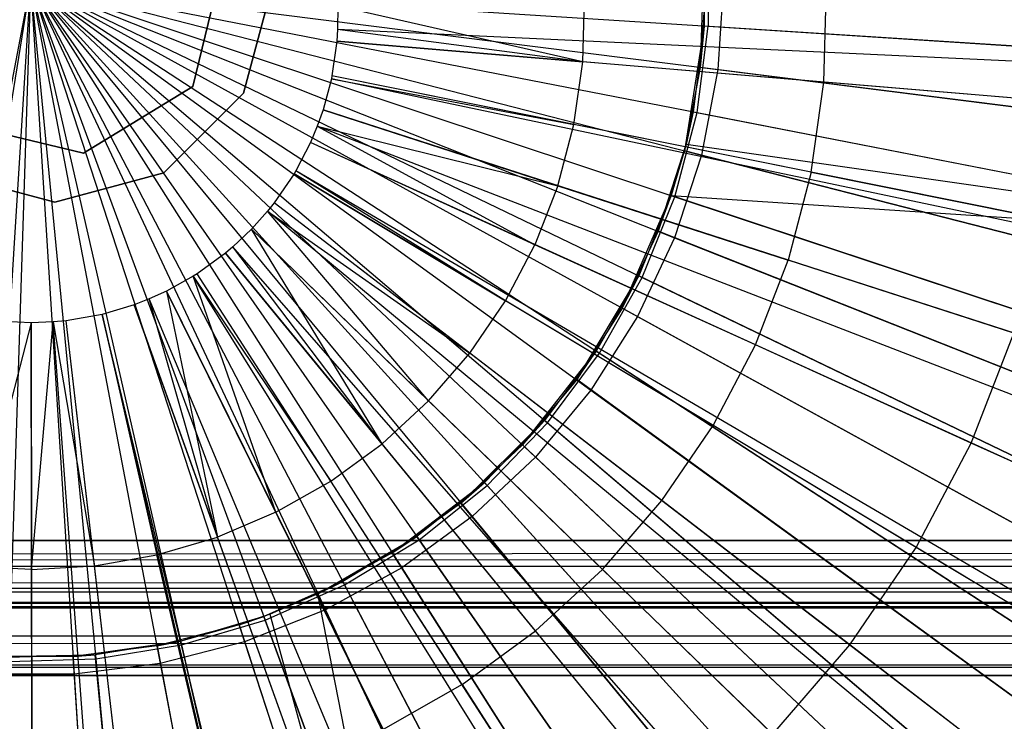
# Model space of a CAD drawing. Extents: x 0.2 to 40.1, y -6.7 to 6.7.
# Tile 354 of 516: x 29.631 to 30.205, y -3.854 to -3.446. Entities that reach past the tile are written whole.
import ezdxf

# ---------------------------------------------------------------- set-up
doc = ezdxf.new("R2010")
doc.units = 0
doc.header["$MEASUREMENT"] = 0
doc.layers.get('0').update_dxf_attribs({"color": 13, "linetype": 'CONTINUOUS'})

# ---------------------------------------------------------------- blocks, each defined once
blk = doc.blocks.new('SNOWBALL_XIV_PM3_STL')
at = {"color": 0}
for p, q in [((30.02975, -3.39897, 20.0164), (30.02745, -3.47347, 20.05577)), ((30.02975, -3.39897, 20.0164), (30.02745, -3.47347, 20.05577)), ((30.02975, -3.39897, 20.0164), (30.02975, -3.44938, 20.0164)), ((30.02975, -3.39897, 20.0164), (30.02975, -3.44938, 20.0164)), ((30.03203, -3.39883, 13.82551), (30.03203, -3.44952, 13.82551)), ((30.03203, -3.39883, 13.82551), (30.03203, -3.44952, 13.82551)), ((29.73182, -3.48452, 20.10144), (29.74936, -3.41191, 20.10144)), ((29.74936, -3.41191, 50.89376), (29.73182, -3.48452, 50.89376)), ((29.73182, -3.48452, 20.10144), (29.74936, -3.41191, 20.10144)), ((29.74936, -3.41191, 50.89376), (29.73182, -3.48452, 50.89376)), ((29.6372, -3.42417, 13.76885), (29.56157, -3.82067, 13.78233)), ((29.6372, -3.42417, 13.76885), (29.56157, -3.82067, 13.78233)), ((29.6372, -3.42417, 13.80822), (29.57406, -3.81475, 13.82551)), ((29.6372, -3.42417, 13.80822), (29.57406, -3.81475, 13.82551)), ((29.6372, -3.42417, 13.76885), (29.61186, -3.82703, 13.78233)), ((29.6372, -3.42417, 13.76885), (29.61186, -3.82703, 13.78233)), ((29.6372, -3.42417, 13.80822), (29.62452, -3.81961, 13.82551)), ((29.6372, -3.42417, 13.80822), (29.62452, -3.81961, 13.82551)), ((29.6372, -3.42417, 13.80822), (30.02555, -3.4998, 13.82551)), ((29.6372, -3.42417, 13.80822), (30.03203, -3.44952, 13.82551)), ((29.6372, -3.42417, 13.80822), (30.01269, -3.54884, 13.82551)), ((29.6372, -3.42417, 13.80822), (30.02555, -3.4998, 13.82551)), ((29.6372, -3.42417, 13.80822), (29.99366, -3.59584, 13.82551)), ((29.6372, -3.42417, 13.80822), (30.01269, -3.54884, 13.82551)), ((29.6372, -3.42417, 13.80822), (29.96879, -3.64001, 13.82551)), ((29.6372, -3.42417, 13.80822), (29.99366, -3.59584, 13.82551)), ((29.6372, -3.42417, 13.80822), (29.93846, -3.68064, 13.82551)), ((29.6372, -3.42417, 13.80822), (29.96879, -3.64001, 13.82551)), ((29.6372, -3.42417, 13.80822), (29.90319, -3.71706, 13.82551)), ((29.6372, -3.42417, 13.80822), (29.93846, -3.68064, 13.82551)), ((29.6372, -3.42417, 13.80822), (29.86356, -3.74867, 13.82551)), ((29.6372, -3.42417, 13.80822), (29.90319, -3.71706, 13.82551)), ((29.6372, -3.42417, 13.80822), (29.8202, -3.77495, 13.82551)), ((29.6372, -3.42417, 13.80822), (29.86356, -3.74867, 13.82551)), ((29.6372, -3.42417, 13.80822), (29.77384, -3.79547, 13.82551)), ((29.6372, -3.42417, 13.80822), (29.8202, -3.77495, 13.82551)), ((29.6372, -3.42417, 13.80822), (29.72524, -3.8099, 13.82551)), ((29.6372, -3.42417, 13.80822), (29.77384, -3.79547, 13.82551)), ((29.6372, -3.42417, 13.80822), (29.67519, -3.81799, 13.82551)), ((29.6372, -3.42417, 13.80822), (29.72524, -3.8099, 13.82551)), ((29.6372, -3.42417, 13.80822), (29.67519, -3.81799, 13.82551)), ((29.6372, -3.42417, 13.76885), (29.8945, -3.73519, 13.78233)), ((29.6372, -3.42417, 13.76885), (29.93145, -3.70049, 13.78233)), ((29.6372, -3.42417, 13.76885), (29.85349, -3.76499, 13.78233)), ((29.6372, -3.42417, 13.76885), (29.8945, -3.73519, 13.78233)), ((29.6372, -3.42417, 13.76885), (29.93145, -3.70049, 13.78233)), ((29.6372, -3.42417, 13.76885), (29.96376, -3.66143, 13.78233)), ((29.6372, -3.42417, 13.76885), (29.99092, -3.61863, 13.78233)), ((29.6372, -3.42417, 13.76885), (30.0125, -3.57277, 13.78233)), ((29.6372, -3.42417, 13.76885), (29.66255, -3.82703, 13.78233)), ((29.6372, -3.42417, 13.76885), (29.71284, -3.82067, 13.78233)), ((29.6372, -3.42417, 13.76885), (29.66255, -3.82703, 13.78233)), ((29.6372, -3.42417, 13.76885), (30.0125, -3.57277, 13.78233)), ((29.6372, -3.42417, 13.76885), (30.02817, -3.52456, 13.78233)), ((29.6372, -3.42417, 13.76885), (29.76194, -3.80807, 13.78233)), ((29.6372, -3.42417, 13.76885), (29.80907, -3.78941, 13.78233)), ((29.6372, -3.42417, 13.76885), (30.02817, -3.52456, 13.78233)), ((29.6372, -3.42417, 13.76885), (30.03767, -3.47476, 13.78233)), ((29.6372, -3.42417, 13.76885), (29.71284, -3.82067, 13.78233)), ((29.6372, -3.42417, 13.76885), (29.76194, -3.80807, 13.78233)), ((29.6372, -3.42417, 13.76885), (30.03767, -3.47476, 13.78233)), ((29.6372, -3.42417, 13.76885), (29.80907, -3.78941, 13.78233)), ((29.6372, -3.42417, 13.76885), (29.85349, -3.76499, 13.78233)), ((29.6372, -3.42417, 13.76885), (29.96376, -3.66143, 13.78233)), ((29.6372, -3.42417, 13.76885), (29.99092, -3.61863, 13.78233)), ((29.6372, -3.42417, 13.80822), (30.03203, -3.44952, 13.82551)), ((30.03056, -3.42417, 20.05577), (30.02745, -3.47347, 20.05577)), ((30.03056, -3.42417, 20.05577), (30.02745, -3.47347, 20.05577)), ((30.04085, -3.42417, 13.78233), (30.03767, -3.47476, 13.78233)), ((30.04085, -3.42417, 13.78233), (30.03767, -3.47476, 13.78233)), ((29.76121, -3.48858, 50.87138), (29.7782, -3.4252, 50.87138)), ((29.7782, -3.4252, 50.91075), (29.76121, -3.48858, 50.91075)), ((29.7782, -3.4252, 50.91075), (29.76121, -3.48858, 50.91075)), ((29.76121, -3.48858, 50.87138), (29.7782, -3.4252, 50.87138)), ((30.09952, -3.48207, 20.12662), (30.10094, -3.42912, 20.12662)), ((30.09952, -3.48207, 20.12662), (30.10094, -3.42912, 20.12662)), ((29.95896, -3.47024, 20.16083), (29.95995, -3.43339, 20.16083)), ((29.95896, -3.47024, 20.16083), (29.95995, -3.43339, 20.16083)), ((29.81625, -3.43773, 20.18729), (29.81614, -3.4515, 20.18729)), ((29.81625, -3.43773, 20.18729), (29.81614, -3.4515, 20.18729)), ((29.95896, -3.47024, 20.16083), (29.81625, -3.43773, 20.18729)), ((29.95896, -3.47024, 20.16083), (29.81625, -3.43773, 20.18729)), ((29.81614, -3.4515, 20.18729), (29.81571, -3.45818, 20.18729)), ((29.81614, -3.4515, 20.18729), (29.81571, -3.45818, 20.18729)), ((29.95896, -3.47024, 20.16083), (29.81614, -3.4515, 20.18729)), ((30.52206, -3.48445, 19.97075), (29.81614, -3.4515, 20.18729)), ((30.52206, -3.48445, 19.97075), (29.81614, -3.4515, 20.18729)), ((29.95896, -3.47024, 20.16083), (29.81614, -3.4515, 20.18729)), ((30.02975, -3.44938, 20.0164), (30.0182, -3.522, 20.05577)), ((30.02975, -3.44938, 20.0164), (30.0182, -3.522, 20.05577)), ((30.02975, -3.44938, 20.0164), (30.0233, -3.49937, 20.0164)), ((30.02975, -3.44938, 20.0164), (30.0233, -3.49937, 20.0164)), ((30.02555, -3.4998, 13.82551), (30.03203, -3.44952, 13.82551)), ((30.02555, -3.4998, 13.82551), (30.03203, -3.44952, 13.82551)), ((30.02975, -3.44938, 20.0164), (30.02745, -3.47347, 20.05577)), ((30.02975, -3.44938, 20.0164), (30.02745, -3.47347, 20.05577)), ((30.41924, -3.47438, 19.94931), (30.02975, -3.44938, 20.0164)), ((30.41924, -3.47438, 19.94931), (30.02975, -3.44938, 20.0164)), ((30.03203, -3.44952, 13.82551), (30.42148, -3.47453, 13.89288)), ((30.03203, -3.44952, 13.82551), (30.42148, -3.47453, 13.89288)), ((29.81571, -3.45818, 20.18729), (29.81283, -3.47843, 20.18729)), ((29.81571, -3.45818, 20.18729), (29.81283, -3.47843, 20.18729)), ((29.81571, -3.45818, 20.18729), (29.95896, -3.47024, 20.16083)), ((30.51991, -3.51746, 19.97075), (29.81571, -3.45818, 20.18729)), ((30.51991, -3.51746, 19.97075), (29.81571, -3.45818, 20.18729)), ((29.81571, -3.45818, 20.18729), (29.95896, -3.47024, 20.16083)), ((29.95377, -3.50674, 20.16083), (29.95896, -3.47024, 20.16083)), ((29.95377, -3.50674, 20.16083), (29.95896, -3.47024, 20.16083)), ((30.09952, -3.48207, 20.12662), (29.95896, -3.47024, 20.16083)), ((30.09952, -3.48207, 20.12662), (29.95896, -3.47024, 20.16083)), ((30.02745, -3.47347, 20.05577), (30.0182, -3.522, 20.05577)), ((30.02745, -3.47347, 20.05577), (30.0182, -3.522, 20.05577)), ((30.42313, -3.52346, 19.99207), (30.02745, -3.47347, 20.05577)), ((30.42313, -3.52346, 19.99207), (30.02745, -3.47347, 20.05577)), ((30.03767, -3.47476, 13.78233), (30.02817, -3.52456, 13.78233)), ((30.03767, -3.47476, 13.78233), (30.02817, -3.52456, 13.78233)), ((30.03767, -3.47476, 13.78233), (30.43313, -3.52472, 13.84734)), ((30.03767, -3.47476, 13.78233), (30.43313, -3.52472, 13.84734)), ((29.81249, -3.4801, 20.18729), (29.80766, -3.49822, 20.18729)), ((29.81249, -3.4801, 20.18729), (29.80766, -3.49822, 20.18729)), ((29.81283, -3.47843, 20.18729), (29.81249, -3.4801, 20.18729)), ((29.81283, -3.47843, 20.18729), (29.81249, -3.4801, 20.18729)), ((29.81249, -3.4801, 20.18729), (29.95377, -3.50674, 20.16083)), ((29.81249, -3.4801, 20.18729), (29.95377, -3.50674, 20.16083)), ((30.50398, -3.62586, 19.97075), (29.81249, -3.4801, 20.18729)), ((30.50398, -3.62586, 19.97075), (29.81249, -3.4801, 20.18729)), ((29.95377, -3.50674, 20.16083), (29.81283, -3.47843, 20.18729)), ((29.95377, -3.50674, 20.16083), (29.81283, -3.47843, 20.18729)), ((30.50568, -3.6176, 19.97075), (29.81283, -3.47843, 20.18729)), ((30.50568, -3.6176, 19.97075), (29.81283, -3.47843, 20.18729)), ((30.09207, -3.53452, 20.12662), (30.09952, -3.48207, 20.12662)), ((30.09207, -3.53452, 20.12662), (30.09952, -3.48207, 20.12662)), ((30.2371, -3.49365, 20.08478), (30.09952, -3.48207, 20.12662)), ((30.2371, -3.49365, 20.08478), (30.09952, -3.48207, 20.12662)), ((29.66807, -3.52345, 20.10144), (29.73182, -3.48452, 20.10144)), ((29.73182, -3.48452, 50.89376), (29.66807, -3.52345, 50.89376)), ((29.66807, -3.52345, 20.10144), (29.73182, -3.48452, 20.10144)), ((29.73182, -3.48452, 50.89376), (29.66807, -3.52345, 50.89376)), ((29.73182, -3.48452, 50.89376), (29.73182, -3.48452, 20.10144)), ((29.73182, -3.48452, 50.89376), (29.73182, -3.48452, 20.10144)), ((29.71481, -3.53498, 50.87138), (29.76121, -3.48858, 50.87138)), ((29.76121, -3.48858, 50.91075), (29.71481, -3.53498, 50.91075)), ((29.76121, -3.48858, 50.91075), (29.71481, -3.53498, 50.91075)), ((29.71481, -3.53498, 50.87138), (29.76121, -3.48858, 50.87138)), ((29.76121, -3.48858, 50.91075), (29.76121, -3.48858, 50.87138)), ((29.76121, -3.48858, 50.91075), (29.76121, -3.48858, 50.87138)), ((29.80766, -3.49822, 20.18729), (29.80429, -3.50774, 20.18729)), ((29.80766, -3.49822, 20.18729), (29.80429, -3.50774, 20.18729)), ((29.80766, -3.49822, 20.18729), (29.94446, -3.54241, 20.16083)), ((29.80766, -3.49822, 20.18729), (29.94446, -3.54241, 20.16083)), ((30.48014, -3.71546, 19.97075), (29.80766, -3.49822, 20.18729)), ((30.48014, -3.71546, 19.97075), (29.80766, -3.49822, 20.18729)), ((30.0182, -3.522, 20.05577), (30.0233, -3.49937, 20.0164)), ((30.0182, -3.522, 20.05577), (30.0233, -3.49937, 20.0164)), ((30.0233, -3.49937, 20.0164), (30.01913, -3.51831, 20.0164)), ((30.0233, -3.49937, 20.0164), (30.01913, -3.51831, 20.0164)), ((30.0233, -3.49937, 20.0164), (30.4064, -3.57398, 19.94931)), ((30.0233, -3.49937, 20.0164), (30.4064, -3.57398, 19.94931)), ((30.01269, -3.54884, 13.82551), (30.02555, -3.4998, 13.82551)), ((30.01269, -3.54884, 13.82551), (30.02555, -3.4998, 13.82551)), ((30.02555, -3.4998, 13.82551), (30.4086, -3.5744, 13.89288)), ((30.02555, -3.4998, 13.82551), (30.4086, -3.5744, 13.89288)), ((29.59547, -3.50591, 20.10144), (29.66807, -3.52345, 20.10144)), ((29.66807, -3.52345, 50.89376), (29.59547, -3.50591, 50.89376)), ((29.59547, -3.50591, 20.10144), (29.66807, -3.52345, 20.10144)), ((29.66807, -3.52345, 50.89376), (29.59547, -3.50591, 50.89376)), ((29.80429, -3.50774, 20.18729), (29.80027, -3.51729, 20.18729)), ((29.80429, -3.50774, 20.18729), (29.80027, -3.51729, 20.18729)), ((29.80429, -3.50774, 20.18729), (29.94446, -3.54241, 20.16083)), ((29.80429, -3.50774, 20.18729), (29.94446, -3.54241, 20.16083)), ((29.80429, -3.50774, 20.18729), (29.93114, -3.57679, 20.16083)), ((29.80429, -3.50774, 20.18729), (29.93114, -3.57679, 20.16083)), ((30.46345, -3.76253, 19.97075), (29.80429, -3.50774, 20.18729)), ((30.46345, -3.76253, 19.97075), (29.80429, -3.50774, 20.18729)), ((29.94446, -3.54241, 20.16083), (29.95377, -3.50674, 20.16083)), ((29.94446, -3.54241, 20.16083), (29.95377, -3.50674, 20.16083)), ((30.09207, -3.53452, 20.12662), (29.95377, -3.50674, 20.16083)), ((30.09207, -3.53452, 20.12662), (29.95377, -3.50674, 20.16083)), ((29.80027, -3.51729, 20.18729), (29.79176, -3.53371, 20.18729)), ((29.80027, -3.51729, 20.18729), (29.79176, -3.53371, 20.18729)), ((29.93114, -3.57679, 20.16083), (29.80027, -3.51729, 20.18729)), ((29.93114, -3.57679, 20.16083), (29.80027, -3.51729, 20.18729)), ((30.4436, -3.80977, 19.97075), (29.80027, -3.51729, 20.18729)), ((30.4436, -3.80977, 19.97075), (29.80027, -3.51729, 20.18729)), ((30.00293, -3.56898, 20.05577), (30.01913, -3.51831, 20.0164)), ((30.00293, -3.56898, 20.05577), (30.01913, -3.51831, 20.0164)), ((30.0182, -3.522, 20.05577), (30.00293, -3.56898, 20.05577)), ((30.0182, -3.522, 20.05577), (30.00293, -3.56898, 20.05577)), ((30.01913, -3.51831, 20.0164), (30.01052, -3.54812, 20.0164)), ((30.01913, -3.51831, 20.0164), (30.01052, -3.54812, 20.0164)), ((30.0182, -3.522, 20.05577), (30.01913, -3.51831, 20.0164)), ((30.0182, -3.522, 20.05577), (30.01913, -3.51831, 20.0164)), ((30.40449, -3.62118, 19.99207), (30.0182, -3.522, 20.05577)), ((30.40449, -3.62118, 19.99207), (30.0182, -3.522, 20.05577)), ((30.4064, -3.57398, 19.94931), (30.01913, -3.51831, 20.0164)), ((30.4064, -3.57398, 19.94931), (30.01913, -3.51831, 20.0164)), ((29.66807, -3.52345, 50.89376), (29.66807, -3.52345, 20.10144)), ((29.66807, -3.52345, 50.89376), (29.66807, -3.52345, 20.10144)), ((30.02817, -3.52456, 13.78233), (30.0125, -3.57277, 13.78233)), ((30.02817, -3.52456, 13.78233), (30.0125, -3.57277, 13.78233)), ((30.02817, -3.52456, 13.78233), (30.41426, -3.62369, 13.84734)), ((30.02817, -3.52456, 13.78233), (30.41426, -3.62369, 13.84734)), ((29.79176, -3.53371, 20.18729), (29.79076, -3.5354, 20.18729)), ((29.79176, -3.53371, 20.18729), (29.79076, -3.5354, 20.18729)), ((29.91399, -3.60942, 20.16083), (29.79176, -3.53371, 20.18729)), ((30.40152, -3.89094, 19.97075), (29.79176, -3.53371, 20.18729)), ((30.40152, -3.89094, 19.97075), (29.79176, -3.53371, 20.18729)), ((29.91399, -3.60942, 20.16083), (29.79176, -3.53371, 20.18729)), ((29.58804, -3.53498, 50.87138), (29.65143, -3.55197, 50.87138)), ((29.65143, -3.55197, 50.91075), (29.58804, -3.53498, 50.91075)), ((29.65143, -3.55197, 50.91075), (29.58804, -3.53498, 50.91075)), ((29.58804, -3.53498, 50.87138), (29.65143, -3.55197, 50.87138)), ((29.65143, -3.55197, 50.87138), (29.71481, -3.53498, 50.87138)), ((29.71481, -3.53498, 50.91075), (29.65143, -3.55197, 50.91075)), ((29.71481, -3.53498, 50.91075), (29.65143, -3.55197, 50.91075)), ((29.65143, -3.55197, 50.87138), (29.71481, -3.53498, 50.87138)), ((29.71481, -3.53498, 50.91075), (29.71481, -3.53498, 50.87138)), ((29.71481, -3.53498, 50.91075), (29.71481, -3.53498, 50.87138)), ((29.79076, -3.5354, 20.18729), (29.77924, -3.5523, 20.18729)), ((29.79076, -3.5354, 20.18729), (29.77924, -3.5523, 20.18729)), ((29.79076, -3.5354, 20.18729), (29.91399, -3.60942, 20.16083)), ((30.39655, -3.89931, 19.97075), (29.79076, -3.5354, 20.18729)), ((30.39655, -3.89931, 19.97075), (29.79076, -3.5354, 20.18729)), ((29.79076, -3.5354, 20.18729), (29.91399, -3.60942, 20.16083)), ((30.09207, -3.53452, 20.12662), (30.07869, -3.58578, 20.12662)), ((30.09207, -3.53452, 20.12662), (30.07869, -3.58578, 20.12662)), ((30.09207, -3.53452, 20.12662), (30.22743, -3.56171, 20.08478)), ((30.09207, -3.53452, 20.12662), (30.22743, -3.56171, 20.08478)), ((29.94446, -3.54241, 20.16083), (29.93114, -3.57679, 20.16083)), ((29.94446, -3.54241, 20.16083), (29.93114, -3.57679, 20.16083)), ((29.94446, -3.54241, 20.16083), (30.07869, -3.58578, 20.12662)), ((29.94446, -3.54241, 20.16083), (30.07869, -3.58578, 20.12662)), ((29.9819, -3.61367, 20.05577), (30.01052, -3.54812, 20.0164)), ((29.9819, -3.61367, 20.05577), (30.01052, -3.54812, 20.0164)), ((30.01052, -3.54812, 20.0164), (29.9916, -3.59484, 20.0164)), ((30.01052, -3.54812, 20.0164), (29.9916, -3.59484, 20.0164)), ((29.99366, -3.59584, 13.82551), (30.01269, -3.54884, 13.82551)), ((29.99366, -3.59584, 13.82551), (30.01269, -3.54884, 13.82551)), ((30.00293, -3.56898, 20.05577), (30.01052, -3.54812, 20.0164)), ((30.00293, -3.56898, 20.05577), (30.01052, -3.54812, 20.0164)), ((30.01052, -3.54812, 20.0164), (30.4064, -3.57398, 19.94931)), ((30.38093, -3.67111, 19.94931), (30.01052, -3.54812, 20.0164)), ((30.01052, -3.54812, 20.0164), (30.4064, -3.57398, 19.94931)), ((30.38093, -3.67111, 19.94931), (30.01052, -3.54812, 20.0164)), ((30.01269, -3.54884, 13.82551), (30.38306, -3.67181, 13.89288)), ((30.01269, -3.54884, 13.82551), (30.38306, -3.67181, 13.89288)), ((29.65143, -3.55197, 50.91075), (29.65143, -3.55197, 50.87138)), ((29.65143, -3.55197, 50.91075), (29.65143, -3.55197, 50.87138)), ((29.77924, -3.5523, 20.18729), (29.77524, -3.55733, 20.18729)), ((29.77924, -3.5523, 20.18729), (29.77524, -3.55733, 20.18729)), ((29.89323, -3.63989, 20.16083), (29.77924, -3.5523, 20.18729)), ((29.89323, -3.63989, 20.16083), (29.77924, -3.5523, 20.18729)), ((30.33961, -3.98289, 19.97075), (29.77924, -3.5523, 20.18729)), ((30.33961, -3.98289, 19.97075), (29.77924, -3.5523, 20.18729)), ((29.77524, -3.55733, 20.18729), (29.76587, -3.56778, 20.18729)), ((29.77524, -3.55733, 20.18729), (29.76587, -3.56778, 20.18729)), ((29.77524, -3.55733, 20.18729), (29.89323, -3.63989, 20.16083)), ((29.86914, -3.6678, 20.16083), (29.77524, -3.55733, 20.18729)), ((29.77524, -3.55733, 20.18729), (29.89323, -3.63989, 20.16083)), ((30.31979, -4.00774, 19.97075), (29.77524, -3.55733, 20.18729)), ((30.31979, -4.00774, 19.97075), (29.77524, -3.55733, 20.18729)), ((29.86914, -3.6678, 20.16083), (29.77524, -3.55733, 20.18729)), ((29.76587, -3.56778, 20.18729), (29.75513, -3.57799, 20.18729)), ((29.76587, -3.56778, 20.18729), (29.75513, -3.57799, 20.18729)), ((29.84202, -3.69277, 20.16083), (29.76587, -3.56778, 20.18729)), ((29.84202, -3.69277, 20.16083), (29.76587, -3.56778, 20.18729)), ((29.76587, -3.56778, 20.18729), (29.86914, -3.6678, 20.16083)), ((30.2735, -4.05944, 19.97075), (29.76587, -3.56778, 20.18729)), ((30.2735, -4.05944, 19.97075), (29.76587, -3.56778, 20.18729)), ((29.76587, -3.56778, 20.18729), (29.86914, -3.6678, 20.16083)), ((30.00293, -3.56898, 20.05577), (29.9819, -3.61367, 20.05577)), ((30.00293, -3.56898, 20.05577), (29.9819, -3.61367, 20.05577)), ((30.0125, -3.57277, 13.78233), (29.99092, -3.61863, 13.78233)), ((30.0125, -3.57277, 13.78233), (29.99092, -3.61863, 13.78233)), ((30.37375, -3.71579, 19.99207), (30.00293, -3.56898, 20.05577)), ((30.37375, -3.71579, 19.99207), (30.00293, -3.56898, 20.05577)), ((30.0125, -3.57277, 13.78233), (30.38312, -3.71951, 13.84734)), ((30.0125, -3.57277, 13.78233), (30.38312, -3.71951, 13.84734)), ((29.75513, -3.57799, 20.18729), (29.75083, -3.58164, 20.18729)), ((29.75513, -3.57799, 20.18729), (29.75083, -3.58164, 20.18729)), ((29.84202, -3.69277, 20.16083), (29.75513, -3.57799, 20.18729)), ((30.22038, -4.10993, 19.97075), (29.75513, -3.57799, 20.18729)), ((30.22038, -4.10993, 19.97075), (29.75513, -3.57799, 20.18729)), ((29.84202, -3.69277, 20.16083), (29.75513, -3.57799, 20.18729)), ((29.91399, -3.60942, 20.16083), (29.93114, -3.57679, 20.16083)), ((29.91399, -3.60942, 20.16083), (29.93114, -3.57679, 20.16083)), ((30.05955, -3.63517, 20.12662), (29.93114, -3.57679, 20.16083)), ((30.05955, -3.63517, 20.12662), (29.93114, -3.57679, 20.16083)), ((29.75083, -3.58164, 20.18729), (29.7343, -3.59369, 20.18729)), ((29.75083, -3.58164, 20.18729), (29.7343, -3.59369, 20.18729)), ((29.75083, -3.58164, 20.18729), (29.84202, -3.69277, 20.16083)), ((30.1991, -4.12796, 19.97075), (29.75083, -3.58164, 20.18729)), ((30.1991, -4.12796, 19.97075), (29.75083, -3.58164, 20.18729)), ((29.75083, -3.58164, 20.18729), (29.84202, -3.69277, 20.16083)), ((30.05955, -3.63517, 20.12662), (30.07869, -3.58578, 20.12662)), ((30.05955, -3.63517, 20.12662), (30.07869, -3.58578, 20.12662)), ((30.21007, -3.62822, 20.08478), (30.07869, -3.58578, 20.12662)), ((30.21007, -3.62822, 20.08478), (30.07869, -3.58578, 20.12662)), ((29.73198, -3.59516, 20.18729), (29.71651, -3.60377, 20.18729)), ((29.73198, -3.59516, 20.18729), (29.71651, -3.60377, 20.18729)), ((29.7343, -3.59369, 20.18729), (29.73198, -3.59516, 20.18729)), ((29.7343, -3.59369, 20.18729), (29.73198, -3.59516, 20.18729)), ((29.73198, -3.59516, 20.18729), (29.81223, -3.71449, 20.16083)), ((29.78016, -3.73267, 20.16083), (29.73198, -3.59516, 20.18729)), ((29.73198, -3.59516, 20.18729), (29.81223, -3.71449, 20.16083)), ((30.10587, -4.19484, 19.97075), (29.73198, -3.59516, 20.18729)), ((30.10587, -4.19484, 19.97075), (29.73198, -3.59516, 20.18729)), ((29.78016, -3.73267, 20.16083), (29.73198, -3.59516, 20.18729)), ((29.81223, -3.71449, 20.16083), (29.7343, -3.59369, 20.18729)), ((29.81223, -3.71449, 20.16083), (29.7343, -3.59369, 20.18729)), ((30.11738, -4.18755, 19.97075), (29.7343, -3.59369, 20.18729)), ((30.11738, -4.18755, 19.97075), (29.7343, -3.59369, 20.18729)), ((29.95543, -3.65538, 20.05577), (29.9916, -3.59484, 20.0164)), ((29.95543, -3.65538, 20.05577), (29.9916, -3.59484, 20.0164)), ((29.9916, -3.59484, 20.0164), (29.96687, -3.63876, 20.0164)), ((29.9916, -3.59484, 20.0164), (29.96687, -3.63876, 20.0164)), ((29.96879, -3.64001, 13.82551), (29.99366, -3.59584, 13.82551)), ((29.96879, -3.64001, 13.82551), (29.99366, -3.59584, 13.82551)), ((29.9819, -3.61367, 20.05577), (29.9916, -3.59484, 20.0164)), ((29.9819, -3.61367, 20.05577), (29.9916, -3.59484, 20.0164)), ((30.34325, -3.76419, 19.94931), (29.9916, -3.59484, 20.0164)), ((30.34325, -3.76419, 19.94931), (29.9916, -3.59484, 20.0164)), ((29.99366, -3.59584, 13.82551), (30.34526, -3.76516, 13.89288)), ((29.99366, -3.59584, 13.82551), (30.34526, -3.76516, 13.89288)), ((29.70637, -3.6084, 20.18729), (29.69769, -3.61177, 20.18729)), ((29.70637, -3.6084, 20.18729), (29.69769, -3.61177, 20.18729)), ((29.71651, -3.60377, 20.18729), (29.70637, -3.6084, 20.18729)), ((29.71651, -3.60377, 20.18729), (29.70637, -3.6084, 20.18729)), ((29.74622, -3.74708, 20.16083), (29.70637, -3.6084, 20.18729)), ((29.97922, -4.26029, 19.97075), (29.70637, -3.6084, 20.18729)), ((29.97922, -4.26029, 19.97075), (29.70637, -3.6084, 20.18729)), ((29.74622, -3.74708, 20.16083), (29.70637, -3.6084, 20.18729)), ((29.71651, -3.60377, 20.18729), (29.74622, -3.74708, 20.16083)), ((29.71651, -3.60377, 20.18729), (29.78016, -3.73267, 20.16083)), ((29.71651, -3.60377, 20.18729), (29.74622, -3.74708, 20.16083)), ((30.02939, -4.23743, 19.97075), (29.71651, -3.60377, 20.18729)), ((30.02939, -4.23743, 19.97075), (29.71651, -3.60377, 20.18729)), ((29.71651, -3.60377, 20.18729), (29.78016, -3.73267, 20.16083)), ((29.69769, -3.61177, 20.18729), (29.67896, -3.61735, 20.18729)), ((29.69769, -3.61177, 20.18729), (29.67896, -3.61735, 20.18729)), ((29.69769, -3.61177, 20.18729), (29.74622, -3.74708, 20.16083)), ((29.9363, -4.27696, 19.97075), (29.69769, -3.61177, 20.18729)), ((29.9363, -4.27696, 19.97075), (29.69769, -3.61177, 20.18729)), ((29.69769, -3.61177, 20.18729), (29.74622, -3.74708, 20.16083)), ((29.89323, -3.63989, 20.16083), (29.91399, -3.60942, 20.16083)), ((29.89323, -3.63989, 20.16083), (29.91399, -3.60942, 20.16083)), ((30.03491, -3.68206, 20.12662), (29.91399, -3.60942, 20.16083)), ((30.03491, -3.68206, 20.12662), (29.91399, -3.60942, 20.16083)), ((29.9819, -3.61367, 20.05577), (29.95543, -3.65538, 20.05577)), ((29.9819, -3.61367, 20.05577), (29.95543, -3.65538, 20.05577)), ((30.33139, -3.80581, 19.99207), (29.9819, -3.61367, 20.05577)), ((30.33139, -3.80581, 19.99207), (29.9819, -3.61367, 20.05577)), ((29.67896, -3.61735, 20.18729), (29.65792, -3.62108, 20.18729)), ((29.67896, -3.61735, 20.18729), (29.65792, -3.62108, 20.18729)), ((29.67896, -3.61735, 20.18729), (29.71087, -3.75753, 20.16083)), ((29.67896, -3.61735, 20.18729), (29.71087, -3.75753, 20.16083)), ((29.84372, -4.30457, 19.97075), (29.67896, -3.61735, 20.18729)), ((29.8393, -4.30562, 19.97075), (29.67896, -3.61735, 20.18729)), ((29.8393, -4.30562, 19.97075), (29.67896, -3.61735, 20.18729)), ((29.84372, -4.30457, 19.97075), (29.67896, -3.61735, 20.18729)), ((29.99092, -3.61863, 13.78233), (29.96376, -3.66143, 13.78233)), ((29.99092, -3.61863, 13.78233), (29.96376, -3.66143, 13.78233)), ((29.99092, -3.61863, 13.78233), (30.34023, -3.81067, 13.84734)), ((29.99092, -3.61863, 13.78233), (30.34023, -3.81067, 13.84734)), ((29.63751, -3.62229, 20.18729), (29.60094, -3.764, 20.16083)), ((29.63751, -3.62229, 20.18729), (29.60094, -3.764, 20.16083)), ((29.63751, -3.62229, 20.18729), (29.62165, -3.62161, 20.18729)), ((29.63751, -3.62229, 20.18729), (29.62165, -3.62161, 20.18729)), ((29.65048, -3.62179, 20.18729), (29.63751, -3.62229, 20.18729)), ((29.65048, -3.62179, 20.18729), (29.63751, -3.62229, 20.18729)), ((29.63751, -3.62229, 20.18729), (29.63775, -3.76604, 20.16083)), ((29.6387, -4.32898, 19.97075), (29.63751, -3.62229, 20.18729)), ((29.6387, -4.32898, 19.97075), (29.63751, -3.62229, 20.18729)), ((29.63751, -3.62229, 20.18729), (29.63775, -3.76604, 20.16083)), ((29.63775, -3.76604, 20.16083), (29.65048, -3.62179, 20.18729)), ((29.63775, -3.76604, 20.16083), (29.65048, -3.62179, 20.18729)), ((29.65792, -3.62108, 20.18729), (29.65048, -3.62179, 20.18729)), ((29.65792, -3.62108, 20.18729), (29.65048, -3.62179, 20.18729)), ((29.65048, -3.62179, 20.18729), (29.67455, -3.76388, 20.16083)), ((29.65048, -3.62179, 20.18729), (29.67455, -3.76388, 20.16083)), ((29.70286, -4.32654, 19.97075), (29.65048, -3.62179, 20.18729)), ((29.70286, -4.32654, 19.97075), (29.65048, -3.62179, 20.18729)), ((29.67455, -3.76388, 20.16083), (29.65792, -3.62108, 20.18729)), ((29.67455, -3.76388, 20.16083), (29.65792, -3.62108, 20.18729)), ((29.73967, -4.32303, 19.97075), (29.65792, -3.62108, 20.18729)), ((29.73967, -4.32303, 19.97075), (29.65792, -3.62108, 20.18729)), ((30.18524, -3.69231, 20.08478), (30.21007, -3.62822, 20.08478)), ((30.18524, -3.69231, 20.08478), (30.21007, -3.62822, 20.08478)), ((30.03491, -3.68206, 20.12662), (30.05955, -3.63517, 20.12662)), ((30.03491, -3.68206, 20.12662), (30.05955, -3.63517, 20.12662)), ((30.18524, -3.69231, 20.08478), (30.05955, -3.63517, 20.12662)), ((30.18524, -3.69231, 20.08478), (30.05955, -3.63517, 20.12662)), ((29.86914, -3.6678, 20.16083), (29.89323, -3.63989, 20.16083)), ((29.86914, -3.6678, 20.16083), (29.89323, -3.63989, 20.16083)), ((30.00509, -3.72584, 20.12662), (29.89323, -3.63989, 20.16083)), ((30.00509, -3.72584, 20.12662), (29.89323, -3.63989, 20.16083)), ((29.92394, -3.69344, 20.05577), (29.96687, -3.63876, 20.0164)), ((29.92394, -3.69344, 20.05577), (29.96687, -3.63876, 20.0164)), ((29.96687, -3.63876, 20.0164), (29.93672, -3.67916, 20.0164)), ((29.96687, -3.63876, 20.0164), (29.93672, -3.67916, 20.0164)), ((29.93846, -3.68064, 13.82551), (29.96879, -3.64001, 13.82551)), ((29.93846, -3.68064, 13.82551), (29.96879, -3.64001, 13.82551)), ((29.95543, -3.65538, 20.05577), (29.96687, -3.63876, 20.0164)), ((29.95543, -3.65538, 20.05577), (29.96687, -3.63876, 20.0164)), ((30.29397, -3.85168, 19.94931), (29.96687, -3.63876, 20.0164)), ((30.29397, -3.85168, 19.94931), (29.96687, -3.63876, 20.0164)), ((29.96879, -3.64001, 13.82551), (30.29585, -3.8529, 13.89288)), ((29.96879, -3.64001, 13.82551), (30.29585, -3.8529, 13.89288)), ((29.95543, -3.65538, 20.05577), (29.92394, -3.69344, 20.05577)), ((29.95543, -3.65538, 20.05577), (29.92394, -3.69344, 20.05577)), ((30.27808, -3.8898, 19.99207), (29.95543, -3.65538, 20.05577)), ((30.27808, -3.8898, 19.99207), (29.95543, -3.65538, 20.05577)), ((29.96376, -3.66143, 13.78233), (29.93145, -3.70049, 13.78233)), ((29.96376, -3.66143, 13.78233), (29.93145, -3.70049, 13.78233)), ((29.96376, -3.66143, 13.78233), (30.28624, -3.89573, 13.84734)), ((29.96376, -3.66143, 13.78233), (30.28624, -3.89573, 13.84734)), ((29.84202, -3.69277, 20.16083), (29.86914, -3.6678, 20.16083)), ((29.84202, -3.69277, 20.16083), (29.86914, -3.6678, 20.16083)), ((29.97047, -3.76594, 20.12662), (29.86914, -3.6678, 20.16083)), ((29.97047, -3.76594, 20.12662), (29.86914, -3.6678, 20.16083)), ((29.88794, -3.72726, 20.05577), (29.93672, -3.67916, 20.0164)), ((29.88794, -3.72726, 20.05577), (29.93672, -3.67916, 20.0164)), ((29.93672, -3.67916, 20.0164), (29.90165, -3.71537, 20.0164)), ((29.93672, -3.67916, 20.0164), (29.90165, -3.71537, 20.0164)), ((29.90319, -3.71706, 13.82551), (29.93846, -3.68064, 13.82551)), ((29.90319, -3.71706, 13.82551), (29.93846, -3.68064, 13.82551)), ((29.92394, -3.69344, 20.05577), (29.93672, -3.67916, 20.0164)), ((29.92394, -3.69344, 20.05577), (29.93672, -3.67916, 20.0164)), ((30.23391, -3.93216, 19.94931), (29.93672, -3.67916, 20.0164)), ((30.23391, -3.93216, 19.94931), (29.93672, -3.67916, 20.0164)), ((29.93846, -3.68064, 13.82551), (30.23561, -3.93361, 13.89288)), ((29.93846, -3.68064, 13.82551), (30.23561, -3.93361, 13.89288)), ((30.00509, -3.72584, 20.12662), (30.03491, -3.68206, 20.12662)), ((30.00509, -3.72584, 20.12662), (30.03491, -3.68206, 20.12662)), ((30.15326, -3.75316, 20.08478), (30.03491, -3.68206, 20.12662)), ((30.15326, -3.75316, 20.08478), (30.03491, -3.68206, 20.12662)), ((29.81223, -3.71449, 20.16083), (29.84202, -3.69277, 20.16083)), ((29.81223, -3.71449, 20.16083), (29.84202, -3.69277, 20.16083)), ((29.9315, -3.80182, 20.12662), (29.84202, -3.69277, 20.16083)), ((29.9315, -3.80182, 20.12662), (29.84202, -3.69277, 20.16083)), ((29.92394, -3.69344, 20.05577), (29.88794, -3.72726, 20.05577)), ((29.92394, -3.69344, 20.05577), (29.88794, -3.72726, 20.05577)), ((30.21467, -3.96645, 19.99207), (29.92394, -3.69344, 20.05577)), ((30.21467, -3.96645, 19.99207), (29.92394, -3.69344, 20.05577)), ((30.15326, -3.75316, 20.08478), (30.18524, -3.69231, 20.08478)), ((30.15326, -3.75316, 20.08478), (30.18524, -3.69231, 20.08478)), ((30.3084, -3.7483, 20.03531), (30.18524, -3.69231, 20.08478)), ((30.3084, -3.7483, 20.03531), (30.18524, -3.69231, 20.08478)), ((29.93145, -3.70049, 13.78233), (29.8945, -3.73519, 13.78233)), ((29.93145, -3.70049, 13.78233), (29.8945, -3.73519, 13.78233)), ((29.93145, -3.70049, 13.78233), (30.22202, -3.97336, 13.84734)), ((29.93145, -3.70049, 13.78233), (30.22202, -3.97336, 13.84734)), ((29.78016, -3.73267, 20.16083), (29.81223, -3.71449, 20.16083)), ((29.78016, -3.73267, 20.16083), (29.81223, -3.71449, 20.16083)), ((29.88869, -3.83303, 20.12662), (29.81223, -3.71449, 20.16083)), ((29.88869, -3.83303, 20.12662), (29.81223, -3.71449, 20.16083)), ((29.84797, -3.75629, 20.05577), (29.90165, -3.71537, 20.0164)), ((29.84797, -3.75629, 20.05577), (29.90165, -3.71537, 20.0164)), ((29.90165, -3.71537, 20.0164), (29.86225, -3.74679, 20.0164)), ((29.90165, -3.71537, 20.0164), (29.86225, -3.74679, 20.0164)), ((29.86356, -3.74867, 13.82551), (29.90319, -3.71706, 13.82551)), ((29.86356, -3.74867, 13.82551), (29.90319, -3.71706, 13.82551)), ((29.88794, -3.72726, 20.05577), (29.90165, -3.71537, 20.0164)), ((29.88794, -3.72726, 20.05577), (29.90165, -3.71537, 20.0164)), ((30.16405, -4.00429, 19.94931), (29.90165, -3.71537, 20.0164)), ((30.16405, -4.00429, 19.94931), (29.90165, -3.71537, 20.0164)), ((29.90319, -3.71706, 13.82551), (30.16556, -4.00595, 13.89288)), ((29.90319, -3.71706, 13.82551), (30.16556, -4.00595, 13.89288)), ((29.88794, -3.72726, 20.05577), (29.84797, -3.75629, 20.05577)), ((29.88794, -3.72726, 20.05577), (29.84797, -3.75629, 20.05577)), ((30.14215, -4.03455, 19.99207), (29.88794, -3.72726, 20.05577)), ((30.14215, -4.03455, 19.99207), (29.88794, -3.72726, 20.05577)), ((29.97047, -3.76594, 20.12662), (30.00509, -3.72584, 20.12662)), ((29.97047, -3.76594, 20.12662), (30.00509, -3.72584, 20.12662)), ((30.11456, -3.80996, 20.08478), (30.00509, -3.72584, 20.12662)), ((30.11456, -3.80996, 20.08478), (30.00509, -3.72584, 20.12662)), ((29.78016, -3.73267, 20.16083), (29.74622, -3.74708, 20.16083)), ((29.78016, -3.73267, 20.16083), (29.74622, -3.74708, 20.16083)), ((29.78016, -3.73267, 20.16083), (29.84261, -3.85916, 20.12662)), ((29.78016, -3.73267, 20.16083), (29.84261, -3.85916, 20.12662)), ((29.8945, -3.73519, 13.78233), (29.85349, -3.76499, 13.78233)), ((29.8945, -3.73519, 13.78233), (29.85349, -3.76499, 13.78233)), ((29.8945, -3.73519, 13.78233), (30.14858, -4.04232, 13.84734)), ((29.8945, -3.73519, 13.78233), (30.14858, -4.04232, 13.84734)), ((0.87881, -3.78014, 51.69189), (39.39221, -3.74902, 51.6983)), ((0.87881, -3.78014, 51.69189), (39.39221, -3.74902, 51.6983)), ((0.88827, -3.74902, 51.6983), (39.39221, -3.74902, 51.6983)), ((39.39221, -3.74902, 51.65893), (0.88827, -3.74902, 51.65893)), ((0.88827, -3.74902, 51.6983), (39.39221, -3.74902, 51.6983)), ((0.88827, -3.74902, 51.65893), (39.4012, -3.76385, 51.65603)), ((0.88827, -3.74902, 51.65893), (39.4012, -3.76385, 51.65603)), ((39.39221, -3.74902, 51.65893), (0.88827, -3.74902, 51.65893)), ((29.71087, -3.75753, 20.16083), (29.74622, -3.74708, 20.16083)), ((29.71087, -3.75753, 20.16083), (29.74622, -3.74708, 20.16083)), ((29.79385, -3.87986, 20.12662), (29.74622, -3.74708, 20.16083)), ((29.79385, -3.87986, 20.12662), (29.74622, -3.74708, 20.16083)), ((29.80469, -3.78009, 20.05577), (29.86225, -3.74679, 20.0164)), ((29.80469, -3.78009, 20.05577), (29.86225, -3.74679, 20.0164)), ((29.86225, -3.74679, 20.0164), (29.81914, -3.77292, 20.0164)), ((29.86225, -3.74679, 20.0164), (29.81914, -3.77292, 20.0164)), ((29.8202, -3.77495, 13.82551), (29.86356, -3.74867, 13.82551)), ((29.8202, -3.77495, 13.82551), (29.86356, -3.74867, 13.82551)), ((29.84797, -3.75629, 20.05577), (29.86225, -3.74679, 20.0164)), ((29.84797, -3.75629, 20.05577), (29.86225, -3.74679, 20.0164)), ((30.08554, -4.0669, 19.94931), (29.86225, -3.74679, 20.0164)), ((30.08554, -4.0669, 19.94931), (29.86225, -3.74679, 20.0164)), ((29.86356, -3.74867, 13.82551), (30.08682, -4.06874, 13.89288)), ((29.86356, -3.74867, 13.82551), (30.08682, -4.06874, 13.89288)), ((29.67455, -3.76388, 20.16083), (29.71087, -3.75753, 20.16083)), ((29.67455, -3.76388, 20.16083), (29.71087, -3.75753, 20.16083)), ((29.74305, -3.89487, 20.12662), (29.71087, -3.75753, 20.16083)), ((29.74305, -3.89487, 20.12662), (29.71087, -3.75753, 20.16083)), ((29.84797, -3.75629, 20.05577), (29.80469, -3.78009, 20.05577)), ((29.84797, -3.75629, 20.05577), (29.80469, -3.78009, 20.05577)), ((30.06167, -4.09303, 19.99207), (29.84797, -3.75629, 20.05577)), ((30.06167, -4.09303, 19.99207), (29.84797, -3.75629, 20.05577)), ((30.11456, -3.80996, 20.08478), (30.15326, -3.75316, 20.08478)), ((30.11456, -3.80996, 20.08478), (30.15326, -3.75316, 20.08478)), ((30.26924, -3.82283, 20.03531), (30.15326, -3.75316, 20.08478)), ((30.26924, -3.82283, 20.03531), (30.15326, -3.75316, 20.08478)), ((0.87881, -3.76458, 51.65573), (39.4012, -3.76385, 51.65603)), ((0.87881, -3.76458, 51.65573), (39.4012, -3.76385, 51.65603)), ((39.4105, -3.77686, 51.6474), (0.87881, -3.76458, 51.65573)), ((39.4105, -3.77686, 51.6474), (0.87881, -3.76458, 51.65573)), ((29.63775, -3.76604, 20.16083), (29.60094, -3.764, 20.16083)), ((29.63775, -3.76604, 20.16083), (29.60094, -3.764, 20.16083)), ((29.63775, -3.76604, 20.16083), (29.67455, -3.76388, 20.16083)), ((29.63775, -3.76604, 20.16083), (29.67455, -3.76388, 20.16083)), ((29.63775, -3.76604, 20.16083), (29.63799, -3.90711, 20.12662)), ((29.63775, -3.76604, 20.16083), (29.63799, -3.90711, 20.12662)), ((29.69087, -3.90399, 20.12662), (29.67455, -3.76388, 20.16083)), ((29.69087, -3.90399, 20.12662), (29.67455, -3.76388, 20.16083)), ((29.85349, -3.76499, 13.78233), (29.80907, -3.78941, 13.78233)), ((29.85349, -3.76499, 13.78233), (29.80907, -3.78941, 13.78233)), ((29.85349, -3.76499, 13.78233), (30.06707, -4.10154, 13.84734)), ((29.85349, -3.76499, 13.78233), (30.06707, -4.10154, 13.84734)), ((29.9315, -3.80182, 20.12662), (29.97047, -3.76594, 20.12662)), ((29.9315, -3.80182, 20.12662), (29.97047, -3.76594, 20.12662)), ((30.06964, -3.86199, 20.08478), (29.97047, -3.76594, 20.12662)), ((30.06964, -3.86199, 20.08478), (29.97047, -3.76594, 20.12662)), ((29.81914, -3.77292, 20.0164), (29.77305, -3.79332, 20.0164)), ((29.81914, -3.77292, 20.0164), (29.77305, -3.79332, 20.0164)), ((29.77669, -3.79197, 20.05577), (29.81914, -3.77292, 20.0164)), ((29.77669, -3.79197, 20.05577), (29.81914, -3.77292, 20.0164)), ((29.80469, -3.78009, 20.05577), (29.81914, -3.77292, 20.0164)), ((29.80469, -3.78009, 20.05577), (29.81914, -3.77292, 20.0164)), ((29.99967, -4.11896, 19.94931), (29.81914, -3.77292, 20.0164)), ((29.99967, -4.11896, 19.94931), (29.81914, -3.77292, 20.0164)), ((0.86067, -3.7855, 51.63438), (39.4105, -3.77686, 51.6474)), ((0.86067, -3.7855, 51.63438), (39.4105, -3.77686, 51.6474)), ((0.86998, -3.77686, 51.6474), (39.4105, -3.77686, 51.6474)), ((0.86998, -3.77686, 51.6474), (39.4105, -3.77686, 51.6474)), ((0.86998, -3.8047, 51.67524), (39.4012, -3.77867, 51.6925)), ((0.86998, -3.8047, 51.67524), (39.4012, -3.77867, 51.6925)), ((0.87881, -3.78014, 51.69189), (39.4012, -3.77867, 51.6925)), ((0.87881, -3.78014, 51.69189), (39.4012, -3.77867, 51.6925)), ((29.77384, -3.79547, 13.82551), (29.8202, -3.77495, 13.82551)), ((29.77384, -3.79547, 13.82551), (29.8202, -3.77495, 13.82551)), ((29.80469, -3.78009, 20.05577), (29.77669, -3.79197, 20.05577)), ((29.80469, -3.78009, 20.05577), (29.77669, -3.79197, 20.05577)), ((29.97449, -4.14095, 19.99207), (29.80469, -3.78009, 20.05577)), ((29.882, -4.17758, 19.99207), (29.80469, -3.78009, 20.05577)), ((29.882, -4.17758, 19.99207), (29.80469, -3.78009, 20.05577)), ((29.97449, -4.14095, 19.99207), (29.80469, -3.78009, 20.05577)), ((29.8202, -3.77495, 13.82551), (30.00071, -4.12094, 13.89288)), ((29.8202, -3.77495, 13.82551), (30.00071, -4.12094, 13.89288)), ((39.41933, -3.78519, 51.63512), (0.86067, -3.7855, 51.63438)), ((39.41933, -3.78519, 51.63512), (0.86067, -3.7855, 51.63438)), ((39.42056, -3.78596, 51.63319), (0.86067, -3.7855, 51.63438)), ((39.42056, -3.78596, 51.63319), (0.86067, -3.7855, 51.63438)), ((39.42879, -3.78839, 51.61956), (0.86067, -3.7855, 51.63438)), ((39.42879, -3.78839, 51.61956), (0.86067, -3.7855, 51.63438)), ((39.42879, -3.78839, 51.61956), (0.85168, -3.78839, 51.61956)), ((0.85168, -3.78839, 50.9109), (39.42879, -3.78839, 50.9109)), ((39.42879, -3.78839, 51.61956), (0.85168, -3.78839, 51.61956)), ((0.85168, -3.78839, 50.9109), (39.42879, -3.78839, 50.9109)), ((29.77669, -3.79197, 20.05577), (29.75875, -3.79828, 20.05577)), ((29.77669, -3.79197, 20.05577), (29.75875, -3.79828, 20.05577)), ((29.80907, -3.78941, 13.78233), (29.76194, -3.80807, 13.78233)), ((29.80907, -3.78941, 13.78233), (29.76194, -3.80807, 13.78233)), ((29.77669, -3.79197, 20.05577), (29.77305, -3.79332, 20.0164)), ((29.77669, -3.79197, 20.05577), (29.77305, -3.79332, 20.0164)), ((29.77669, -3.79197, 20.05577), (29.882, -4.17758, 19.99207)), ((29.77669, -3.79197, 20.05577), (29.882, -4.17758, 19.99207)), ((29.80907, -3.78941, 13.78233), (29.97879, -4.15008, 13.84734)), ((29.80907, -3.78941, 13.78233), (29.97879, -4.15008, 13.84734)), ((29.77305, -3.79332, 20.0164), (29.72473, -3.80767, 20.0164)), ((29.77305, -3.79332, 20.0164), (29.72473, -3.80767, 20.0164)), ((29.72524, -3.8099, 13.82551), (29.77384, -3.79547, 13.82551)), ((29.72524, -3.8099, 13.82551), (29.77384, -3.79547, 13.82551)), ((29.75875, -3.79828, 20.05577), (29.77305, -3.79332, 20.0164)), ((29.75875, -3.79828, 20.05577), (29.77305, -3.79332, 20.0164)), ((29.90785, -4.15961, 19.94931), (29.77305, -3.79332, 20.0164)), ((29.90785, -4.15961, 19.94931), (29.77305, -3.79332, 20.0164)), ((29.77384, -3.79547, 13.82551), (29.90862, -4.16171, 13.89288)), ((29.77384, -3.79547, 13.82551), (29.90862, -4.16171, 13.89288)), ((29.75875, -3.79828, 20.05577), (29.71091, -3.81056, 20.05577)), ((29.75875, -3.79828, 20.05577), (29.71091, -3.81056, 20.05577)), ((29.75875, -3.79828, 20.05577), (29.72473, -3.80767, 20.0164)), ((29.75875, -3.79828, 20.05577), (29.72473, -3.80767, 20.0164)), ((29.75875, -3.79828, 20.05577), (29.882, -4.17758, 19.99207)), ((29.75875, -3.79828, 20.05577), (29.882, -4.17758, 19.99207)), ((29.88869, -3.83303, 20.12662), (29.9315, -3.80182, 20.12662)), ((29.88869, -3.83303, 20.12662), (29.9315, -3.80182, 20.12662)), ((30.01907, -3.90855, 20.08478), (29.9315, -3.80182, 20.12662)), ((30.01907, -3.90855, 20.08478), (29.9315, -3.80182, 20.12662)), ((0.86067, -3.82197, 51.6492), (39.4105, -3.8047, 51.67524)), ((0.86067, -3.82197, 51.6492), (39.4105, -3.8047, 51.67524)), ((0.86998, -3.8047, 51.67524), (39.4105, -3.8047, 51.67524)), ((0.86998, -3.8047, 51.67524), (39.4105, -3.8047, 51.67524)), ((29.6619, -3.81675, 20.05577), (29.72473, -3.80767, 20.0164)), ((29.6619, -3.81675, 20.05577), (29.72473, -3.80767, 20.0164)), ((29.72473, -3.80767, 20.0164), (29.67497, -3.81571, 20.0164)), ((29.72473, -3.80767, 20.0164), (29.67497, -3.81571, 20.0164)), ((29.71091, -3.81056, 20.05577), (29.72473, -3.80767, 20.0164)), ((29.71091, -3.81056, 20.05577), (29.72473, -3.80767, 20.0164)), ((29.76194, -3.80807, 13.78233), (29.71284, -3.82067, 13.78233)), ((29.76194, -3.80807, 13.78233), (29.71284, -3.82067, 13.78233)), ((29.81158, -4.18818, 19.94931), (29.72473, -3.80767, 20.0164)), ((29.81158, -4.18818, 19.94931), (29.72473, -3.80767, 20.0164)), ((29.76194, -3.80807, 13.78233), (29.88511, -4.18717, 13.84734)), ((29.76194, -3.80807, 13.78233), (29.88511, -4.18717, 13.84734)), ((29.71091, -3.81056, 20.05577), (29.6619, -3.81675, 20.05577)), ((29.71091, -3.81056, 20.05577), (29.6619, -3.81675, 20.05577)), ((29.67519, -3.81799, 13.82551), (29.72524, -3.8099, 13.82551)), ((29.67519, -3.81799, 13.82551), (29.72524, -3.8099, 13.82551)), ((29.71091, -3.81056, 20.05577), (29.78564, -4.20232, 19.99207)), ((29.71091, -3.81056, 20.05577), (29.78564, -4.20232, 19.99207)), ((29.72524, -3.8099, 13.82551), (29.81208, -4.19036, 13.89288)), ((29.72524, -3.8099, 13.82551), (29.81208, -4.19036, 13.89288)), ((30.06964, -3.86199, 20.08478), (30.11456, -3.80996, 20.08478)), ((30.06964, -3.86199, 20.08478), (30.11456, -3.80996, 20.08478)), ((30.22184, -3.8924, 20.03531), (30.11456, -3.80996, 20.08478)), ((30.22184, -3.8924, 20.03531), (30.11456, -3.80996, 20.08478)), ((29.6125, -3.81675, 20.05577), (29.67497, -3.81571, 20.0164)), ((29.6125, -3.81675, 20.05577), (29.67497, -3.81571, 20.0164)), ((29.6619, -3.81675, 20.05577), (29.6125, -3.81675, 20.05577)), ((29.6619, -3.81675, 20.05577), (29.6125, -3.81675, 20.05577)), ((29.62452, -3.81961, 13.82551), (29.67519, -3.81799, 13.82551)), ((29.62452, -3.81961, 13.82551), (29.67519, -3.81799, 13.82551)), ((29.67497, -3.81571, 20.0164), (29.6246, -3.81733, 20.0164)), ((29.67497, -3.81571, 20.0164), (29.6246, -3.81733, 20.0164)), ((29.6619, -3.81675, 20.05577), (29.67497, -3.81571, 20.0164)), ((29.6619, -3.81675, 20.05577), (29.67497, -3.81571, 20.0164)), ((29.6619, -3.81675, 20.05577), (29.68694, -4.21479, 19.99207)), ((29.6619, -3.81675, 20.05577), (29.68694, -4.21479, 19.99207)), ((29.71284, -3.82067, 13.78233), (29.66255, -3.82703, 13.78233)), ((29.71284, -3.82067, 13.78233), (29.66255, -3.82703, 13.78233)), ((29.71245, -4.2042, 19.94931), (29.67497, -3.81571, 20.0164)), ((29.71245, -4.2042, 19.94931), (29.67497, -3.81571, 20.0164)), ((29.67519, -3.81799, 13.82551), (29.71267, -4.20643, 13.89288)), ((29.67519, -3.81799, 13.82551), (29.71267, -4.20643, 13.89288)), ((29.71284, -3.82067, 13.78233), (29.78753, -4.21222, 13.84734)), ((29.71284, -3.82067, 13.78233), (29.78753, -4.21222, 13.84734)), ((0.85168, -3.82776, 51.61956), (39.41933, -3.82135, 51.65068)), ((0.85168, -3.82776, 51.61956), (39.41933, -3.82135, 51.65068)), ((0.86067, -3.82197, 51.6492), (39.41933, -3.82135, 51.65068)), ((0.86067, -3.82197, 51.6492), (39.41933, -3.82135, 51.65068)), ((0.85168, -3.82776, 51.61956), (39.42879, -3.82776, 51.61956)), ((39.42879, -3.82776, 50.9109), (0.85168, -3.82776, 50.9109)), ((39.42879, -3.82776, 50.9109), (0.85168, -3.82776, 50.9109)), ((0.85168, -3.82776, 51.61956), (39.42879, -3.82776, 51.61956)), ((29.66255, -3.82703, 13.78233), (29.61186, -3.82703, 13.78233)), ((29.66255, -3.82703, 13.78233), (29.61186, -3.82703, 13.78233)), ((29.66255, -3.82703, 13.78233), (29.68758, -4.22485, 13.84734)), ((29.66255, -3.82703, 13.78233), (29.68758, -4.22485, 13.84734)), ((29.88869, -3.83303, 20.12662), (29.84261, -3.85916, 20.12662)), ((29.88869, -3.83303, 20.12662), (29.84261, -3.85916, 20.12662)), ((29.88869, -3.83303, 20.12662), (29.96353, -3.94905, 20.08478)), ((29.88869, -3.83303, 20.12662), (29.96353, -3.94905, 20.08478))]:
    blk.add_line(p, q, dxfattribs=at)
blk = doc.blocks.new('GRUPUJ_1')
at = {"color": 0}
blk.add_blockref('SNOWBALL_XIV_PM3_STL', (-0.20617, 6.65964, -0.51186), dxfattribs=at)

msp = doc.modelspace()

# ---------------------------------------------------------------- block references
at = {"color": 0}
msp.add_blockref('GRUPUJ_1', (0.20617, -6.65964, 0.51186), dxfattribs=at)

doc.saveas('drawing.dxf')
